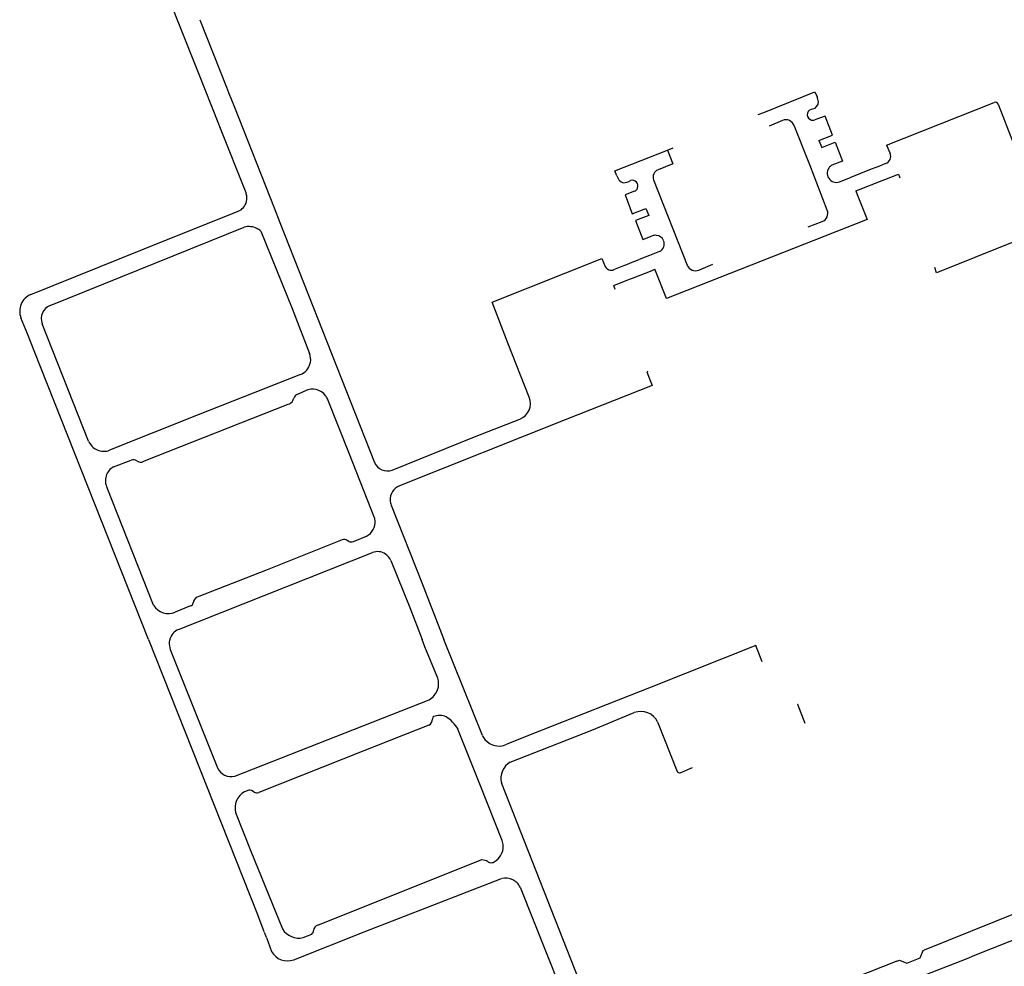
# Model space of a CAD drawing. Extents: x 148869 to 161638, y 453607 to 469810.
# Tile 948 of 1056: x 159123.54 to 159126.91, y 459864.7 to 459867.95. Entities that reach past the tile are written whole.
import ezdxf

# ---------------------------------------------------------------- set-up
doc = ezdxf.new("R2010")
doc.units = 0
doc.layers.add('LKI_V01_KANTRIJWEG', color=252, linetype='CONTINUOUS')

msp = doc.modelspace()

# ---------------------------------------------------------------- linework, layer by layer
at = {"layer": 'LKI_V01_KANTRIJWEG'}
for p, q in [((159124.14, 459867.7875), (159124.0383, 459868.0429)), ((159124.14, 459867.7875), (159124.0383, 459868.0429)), ((159124.1532, 459867.947), (159124.2449, 459867.7151)), ((159124.1532, 459867.947), (159124.2449, 459867.7151)), ((159124.1489, 459867.7651), (159124.14, 459867.7875)), ((159124.1489, 459867.7651), (159124.14, 459867.7875)), ((159124.2187, 459867.5885), (159124.1489, 459867.7651)), ((159124.2187, 459867.5885), (159124.1489, 459867.7651)), ((159124.2449, 459867.7151), (159124.2523, 459867.6965)), ((159124.2449, 459867.7151), (159124.2523, 459867.6965)), ((159124.2523, 459867.6965), (159124.2721, 459867.6462)), ((159124.2523, 459867.6965), (159124.2721, 459867.6462)), ((159126.0896, 459867.6288), (159126.2651, 459867.6992)), ((159126.0896, 459867.6288), (159126.2651, 459867.6992)), ((159126.2651, 459867.6992), (159126.2725, 459867.6819)), ((159126.2651, 459867.6992), (159126.2725, 459867.6819)), ((159126.2752, 459867.6739), (159126.2725, 459867.6819)), ((159126.2752, 459867.6739), (159126.2725, 459867.6819)), ((159124.2721, 459867.6462), (159124.4085, 459867.3011)), ((159124.2721, 459867.6462), (159124.4085, 459867.3011)), ((159126.2514, 459867.6393), (159126.2654, 459867.6437)), ((159126.2514, 459867.6393), (159126.2654, 459867.6437)), ((159126.5111, 459867.5166), (159126.8799, 459867.6627)), ((159126.5111, 459867.5166), (159126.8799, 459867.6627)), ((159126.0703, 459867.621), (159126.0896, 459867.6288)), ((159126.0703, 459867.621), (159126.0896, 459867.6288)), ((159126.1537, 459867.6011), (159126.1076, 459867.5818)), ((159126.1537, 459867.6011), (159126.1076, 459867.5818)), ((159124.2224, 459867.5792), (159124.2187, 459867.5885)), ((159124.2224, 459867.5792), (159124.2187, 459867.5885)), ((159124.3121, 459867.3524), (159124.2224, 459867.5792)), ((159124.3121, 459867.3524), (159124.2224, 459867.5792)), ((159126.2788, 459867.5327), (159126.2886, 459867.5088)), ((159126.2788, 459867.5327), (159126.2886, 459867.5088)), ((159125.5779, 459867.4284), (159125.7587, 459867.4993)), ((159125.5779, 459867.4284), (159125.7587, 459867.4993)), ((159125.7587, 459867.4993), (159125.7784, 459867.507)), ((159125.7587, 459867.4993), (159125.7784, 459867.507)), ((159125.7587, 459867.4993), (159125.7771, 459867.4527)), ((159125.7587, 459867.4993), (159125.7771, 459867.4527)), ((159126.5111, 459867.5166), (159126.5227, 459867.4877)), ((159126.5111, 459867.5166), (159126.5227, 459867.4877)), ((159125.7771, 459867.4527), (159125.7263, 459867.4321)), ((159125.7771, 459867.4527), (159125.7263, 459867.4321)), ((159125.7785, 459867.4533), (159125.7771, 459867.4527)), ((159125.7785, 459867.4533), (159125.7771, 459867.4527)), ((159126.4583, 459867.4335), (159126.4211, 459867.4189)), ((159126.4583, 459867.4335), (159126.4211, 459867.4189)), ((159126.4775, 459867.441), (159126.4583, 459867.4335)), ((159126.4775, 459867.441), (159126.4583, 459867.4335)), ((159126.4863, 459867.4445), (159126.4775, 459867.441)), ((159126.4863, 459867.4445), (159126.4775, 459867.441)), ((159126.5075, 459867.4528), (159126.4863, 459867.4445)), ((159126.5075, 459867.4528), (159126.4863, 459867.4445)), ((159125.5851, 459867.4111), (159125.5779, 459867.4284)), ((159125.5851, 459867.4111), (159125.5779, 459867.4284)), ((159125.5851, 459867.4111), (159125.5898, 459867.4016)), ((159125.5851, 459867.4111), (159125.5898, 459867.4016)), ((159126.3494, 459867.3903), (159126.3872, 459867.4052)), ((159126.3494, 459867.3903), (159126.3872, 459867.4052)), ((159126.3958, 459867.4087), (159126.3872, 459867.4052)), ((159126.3958, 459867.4087), (159126.3872, 459867.4052)), ((159126.4211, 459867.4189), (159126.3958, 459867.4087)), ((159126.4211, 459867.4189), (159126.3958, 459867.4087)), ((159126.4955, 459867.3946), (159126.5048, 459867.3983)), ((159126.4955, 459867.3946), (159126.5048, 459867.3983)), ((159125.6235, 459867.3909), (159125.6321, 459867.3948)), ((159125.6235, 459867.3909), (159125.6321, 459867.3948)), ((159125.7111, 459867.3968), (159125.8266, 459867.1038)), ((159125.7111, 459867.3968), (159125.8266, 459867.1038)), ((159126.4147, 459867.3627), (159126.4955, 459867.3946)), ((159126.4147, 459867.3627), (159126.4955, 459867.3946)), ((159124.313, 459867.3496), (159124.3121, 459867.3524)), ((159124.313, 459867.3496), (159124.3121, 459867.3524)), ((159126.4055, 459867.3591), (159126.4147, 459867.3627)), ((159126.4055, 459867.3591), (159126.4147, 459867.3627)), ((159126.4055, 459867.3591), (159126.4101, 459867.3474)), ((159126.4055, 459867.3591), (159126.4101, 459867.3474)), ((159126.4101, 459867.3474), (159126.4441, 459867.2616)), ((159126.4101, 459867.3474), (159126.4441, 459867.2616)), ((159124.4085, 459867.3011), (159124.4283, 459867.2512)), ((159124.4085, 459867.3011), (159124.4283, 459867.2512)), ((159125.6848, 459867.2992), (159125.6944, 459867.275)), ((159125.6848, 459867.2992), (159125.6944, 459867.275)), ((159123.6397, 459866.966), (159124.3059, 459867.2348)), ((159123.6397, 459866.966), (159124.3059, 459867.2348)), ((159124.4283, 459867.2512), (159124.7537, 459866.4268)), ((159124.4283, 459867.2512), (159124.7537, 459866.4268)), ((159126.4441, 459867.2616), (159125.7559, 459866.99)), ((159126.4441, 459867.2616), (159125.7559, 459866.99)), ((159126.242, 459867.2357), (159126.2896, 459867.254)), ((159126.242, 459867.2357), (159126.2896, 459867.254)), ((159125.5334, 459867.1276), (159125.5445, 459867.0999)), ((159125.5334, 459867.1276), (159125.5445, 459867.0999)), ((159125.688, 459867.1337), (159125.6613, 459867.1235)), ((159125.688, 459867.1337), (159125.6613, 459867.1235)), ((159125.697, 459867.1372), (159125.688, 459867.1337)), ((159125.697, 459867.1372), (159125.688, 459867.1337)), ((159125.7316, 459867.1511), (159125.697, 459867.1372)), ((159125.7316, 459867.1511), (159125.697, 459867.1372)), ((159125.5752, 459867.0892), (159125.6093, 459867.103)), ((159125.5752, 459867.0892), (159125.6093, 459867.103)), ((159125.6093, 459867.103), (159125.6192, 459867.1071)), ((159125.6093, 459867.103), (159125.6192, 459867.1071)), ((159125.6192, 459867.1071), (159125.6315, 459867.1121)), ((159125.6192, 459867.1071), (159125.6315, 459867.1121)), ((159125.6315, 459867.1121), (159125.6613, 459867.1235)), ((159125.6315, 459867.1121), (159125.6613, 459867.1235)), ((159125.8662, 459867.0872), (159125.9145, 459867.1078)), ((159125.8662, 459867.0872), (159125.9145, 459867.1078)), ((159126.6824, 459867.0781), (159126.6763, 459867.0958)), ((159126.6824, 459867.0781), (159126.6763, 459867.0958)), ((159125.6287, 459867.0559), (159125.6386, 459867.0598)), ((159125.6287, 459867.0559), (159125.6386, 459867.0598)), ((159125.6386, 459867.0598), (159125.6798, 459867.076)), ((159125.6386, 459867.0598), (159125.6798, 459867.076)), ((159125.6798, 459867.076), (159125.7061, 459867.0864)), ((159125.6798, 459867.076), (159125.7061, 459867.0864)), ((159125.7061, 459867.0864), (159125.7156, 459867.0902)), ((159125.7061, 459867.0864), (159125.7156, 459867.0902)), ((159126.6854, 459867.0794), (159126.6824, 459867.0781)), ((159126.6854, 459867.0794), (159126.6824, 459867.0781)), ((159123.562, 459866.8681), (159123.5397, 459866.9239)), ((159123.562, 459866.8681), (159123.5397, 459866.9239)), ((159123.7719, 459866.5003), (159123.6125, 459866.9035)), ((159123.7719, 459866.5003), (159123.6125, 459866.9035)), ((159123.5849, 459866.8108), (159123.562, 459866.8681)), ((159123.5849, 459866.8108), (159123.562, 459866.8681)), ((159123.9774, 459865.8195), (159123.5849, 459866.8108)), ((159123.9774, 459865.8195), (159123.5849, 459866.8108)), ((159124.5326, 459866.7941), (159124.5304, 459866.801)), ((159124.5326, 459866.7941), (159124.5304, 459866.801)), ((159124.5327, 459866.7933), (159124.5326, 459866.7941)), ((159124.5327, 459866.7933), (159124.5326, 459866.7941)), ((159125.7057, 459866.6912), (159125.4073, 459866.5729)), ((159125.7057, 459866.6912), (159125.4073, 459866.5729)), ((159125.6993, 459866.7086), (159125.7015, 459866.7026)), ((159125.6993, 459866.7086), (159125.7015, 459866.7026)), ((159125.7015, 459866.7026), (159125.7057, 459866.6912)), ((159125.7015, 459866.7026), (159125.7057, 459866.6912)), ((159124.4861, 459866.6608), (159124.515, 459866.6732)), ((159124.4861, 459866.6608), (159124.515, 459866.6732)), ((159123.9641, 459866.4322), (159124.4571, 459866.6272)), ((159123.9641, 459866.4322), (159124.4571, 459866.6272)), ((159124.4731, 459866.6396), (159124.4766, 459866.6482)), ((159124.4731, 459866.6396), (159124.4766, 459866.6482)), ((159125.4073, 459866.5729), (159124.8391, 459866.3473)), ((159125.4073, 459866.5729), (159124.8391, 459866.3473)), ((159123.8578, 459866.4118), (159123.918, 459866.4351)), ((159123.8578, 459866.4118), (159123.918, 459866.4351)), ((159123.9376, 459866.4323), (159123.944, 459866.4297)), ((159123.9376, 459866.4323), (159123.944, 459866.4297)), ((159123.9949, 459865.9374), (159123.8356, 459866.3399)), ((159123.9949, 459865.9374), (159123.8356, 459866.3399)), ((159124.754, 459866.2357), (159124.7537, 459866.2366)), ((159124.754, 459866.2357), (159124.7537, 459866.2366)), ((159124.6647, 459866.1559), (159124.6595, 459866.159)), ((159124.6647, 459866.1559), (159124.6595, 459866.159)), ((159124.6811, 459866.1554), (159124.7256, 459866.1742)), ((159124.6811, 459866.1554), (159124.7256, 459866.1742)), ((159124.0802, 459865.8538), (159124.746, 459866.1179)), ((159124.0802, 459865.8538), (159124.746, 459866.1179)), ((159124.1322, 459865.9506), (159124.1312, 459865.9455)), ((159124.1322, 459865.9506), (159124.1312, 459865.9455)), ((159124.122, 459865.935), (159124.0688, 459865.9136)), ((159124.122, 459865.935), (159124.0688, 459865.9136)), ((159123.9774, 459865.8195), (159124.3511, 459864.8749)), ((159123.9774, 459865.8195), (159124.3511, 459864.8749)), ((159124.0506, 459865.8208), (159124.0503, 459865.8195)), ((159124.0506, 459865.8208), (159124.0503, 459865.8195)), ((159125.1236, 459865.4902), (159124.9906, 459865.8195)), ((159125.1236, 459865.4902), (159124.9906, 459865.8195)), ((159124.2733, 459865.3504), (159124.9404, 459865.6124)), ((159124.2733, 459865.3504), (159124.9404, 459865.6124)), ((159126.2057, 459865.5965), (159126.2045, 459865.5961)), ((159126.2057, 459865.5965), (159126.2045, 459865.5961)), ((159126.2311, 459865.5315), (159126.2057, 459865.5965)), ((159126.2311, 459865.5315), (159126.2057, 459865.5965)), ((159124.9532, 459865.5528), (159124.9518, 459865.5465)), ((159124.9532, 459865.5528), (159124.9518, 459865.5465)), ((159124.9556, 459865.5546), (159124.9532, 459865.5528)), ((159124.9556, 459865.5546), (159124.9532, 459865.5528)), ((159125.7249, 459865.5364), (159125.7922, 459865.3663)), ((159125.7249, 459865.5364), (159125.7922, 459865.3663)), ((159125.1236, 459865.4902), (159125.1251, 459865.4869)), ((159125.1236, 459865.4902), (159125.1251, 459865.4869)), ((159125.8026, 459865.3617), (159125.8452, 459865.3798)), ((159125.8026, 459865.3617), (159125.8452, 459865.3798)), ((159124.3214, 459865.3025), (159124.3066, 459865.2969)), ((159124.3214, 459865.3025), (159124.3066, 459865.2969)), ((159125.5467, 459864.4189), (159125.1887, 459865.3276)), ((159125.5467, 459864.4189), (159125.1887, 459865.3276)), ((159124.3822, 459864.7965), (159124.3753, 459864.8141)), ((159124.3822, 459864.7965), (159124.3753, 459864.8141)), ((159124.3822, 459864.7965), (159124.4001, 459864.7482)), ((159124.3822, 459864.7965), (159124.4001, 459864.7482)), ((159124.5085, 459864.7964), (159124.5384, 459864.8084)), ((159124.5085, 459864.7964), (159124.5384, 459864.8084)), ((159126.5465, 459864.7158), (159126.1262, 459864.5498)), ((159126.5465, 459864.7158), (159126.1262, 459864.5498))]:
    msp.add_line(p, q, dxfattribs=at)
for points in [[(159126.8936, 459867.6568), (159126.9454, 459867.5242), (159127.0206, 459867.3409)], [(159126.8936, 459867.6568), (159126.9454, 459867.5242), (159127.0206, 459867.3409)], [(159126.2788, 459867.5327), (159126.3249, 459867.5505), (159126.2996, 459867.6155), (159126.2642, 459867.6027)], [(159126.2788, 459867.5327), (159126.3249, 459867.5505), (159126.2996, 459867.6155), (159126.2642, 459867.6027)], [(159126.3071, 459867.2936), (159126.2469, 459867.449), (159126.1935, 459867.5842)], [(159126.3071, 459867.2936), (159126.2469, 459867.449), (159126.1935, 459867.5842)], [(159126.2886, 459867.5088), (159126.3345, 459867.5267), (159126.3595, 459867.4615), (159126.3228, 459867.4475)], [(159126.2886, 459867.5088), (159126.3345, 459867.5267), (159126.3595, 459867.4615), (159126.3228, 459867.4475)], [(159126.5048, 459867.3983), (159126.5516, 459867.4168), (159126.5566, 459867.4043)], [(159126.5048, 459867.3983), (159126.5516, 459867.4168), (159126.5566, 459867.4043)], [(159125.6455, 459867.3581), (159125.6133, 459867.3453), (159125.6381, 459867.2811), (159125.6848, 459867.2992)], [(159125.6455, 459867.3581), (159125.6133, 459867.3453), (159125.6381, 459867.2811), (159125.6848, 459867.2992)], [(159123.5739, 459867.0036), (159123.9627, 459867.1602), (159124.2849, 459867.2893)], [(159123.5739, 459867.0036), (159123.9627, 459867.1602), (159124.2849, 459867.2893)], [(159125.6944, 459867.275), (159125.6485, 459867.2575), (159125.6741, 459867.1928), (159125.706, 459867.2047)], [(159125.6944, 459867.275), (159125.6485, 459867.2575), (159125.6741, 459867.1928), (159125.706, 459867.2047)], [(159124.3628, 459867.2215), (159124.4701, 459866.9554), (159124.5304, 459866.801)], [(159124.3628, 459867.2215), (159124.4701, 459866.9554), (159124.5304, 459866.801)], [(159126.9856, 459867.199), (159126.9422, 459867.1822), (159126.6854, 459867.0794)], [(159126.9856, 459867.199), (159126.9422, 459867.1822), (159126.6854, 459867.0794)], [(159125.2843, 459866.651), (159125.2121, 459866.8342), (159125.1573, 459866.9778), (159125.5334, 459867.1276)], [(159125.2843, 459866.651), (159125.2121, 459866.8342), (159125.1573, 459866.9778), (159125.5334, 459867.1276)], [(159125.7559, 459866.99), (159125.7551, 459866.9897), (159125.7156, 459867.0902)], [(159125.7559, 459866.99), (159125.7551, 459866.9897), (159125.7156, 459867.0902)], [(159125.5796, 459867.0204), (159125.5743, 459867.0344), (159125.6287, 459867.0559)], [(159125.5796, 459867.0204), (159125.5743, 459867.0344), (159125.6287, 459867.0559)], [(159124.4989, 459866.7288), (159124.1479, 459866.5903), (159123.8436, 459866.4694)], [(159124.4989, 459866.7288), (159124.1479, 459866.5903), (159123.8436, 459866.4694)], [(159125.6915, 459866.7399), (159125.6884, 459866.7386), (159125.6993, 459866.7086)], [(159125.6915, 459866.7399), (159125.6884, 459866.7386), (159125.6993, 459866.7086)], [(159124.7537, 459866.2366), (159124.6672, 459866.4558), (159124.5915, 459866.6452)], [(159124.7537, 459866.2366), (159124.6672, 459866.4558), (159124.5915, 459866.6452)], [(159124.8133, 459866.4011), (159125.0969, 459866.5146), (159125.2518, 459866.5759)], [(159124.8133, 459866.4011), (159125.0969, 459866.5146), (159125.2518, 459866.5759)], [(159124.8104, 459866.281), (159124.914, 459866.0178), (159124.9906, 459865.8195)], [(159124.8104, 459866.281), (159124.914, 459866.0178), (159124.9906, 459865.8195)], [(159124.6422, 459866.1618), (159124.3795, 459866.0568), (159124.1504, 459865.9671)], [(159124.6422, 459866.1618), (159124.3795, 459866.0568), (159124.1504, 459865.9671)], [(159124.8089, 459866.0909), (159124.8745, 459865.9293), (159124.9167, 459865.8195)], [(159124.8089, 459866.0909), (159124.8745, 459865.9293), (159124.9167, 459865.8195)], [(159124.9702, 459865.6872), (159124.9262, 459865.7948), (159124.9167, 459865.8195)], [(159124.9702, 459865.6872), (159124.9262, 459865.7948), (159124.9167, 459865.8195)], [(159124.0485, 459865.8042), (159124.0507, 459865.7912), (159124.0522, 459865.785), (159124.2147, 459865.3787)], [(159124.0485, 459865.8042), (159124.0507, 459865.7912), (159124.0522, 459865.785), (159124.2147, 459865.3787)], [(159126.0837, 459865.743), (159126.0616, 459865.7987), (159125.7027, 459865.6561), (159125.3192, 459865.5046), (159125.2078, 459865.46)], [(159126.0837, 459865.743), (159126.0616, 459865.7987), (159125.7027, 459865.6561), (159125.3192, 459865.5046), (159125.2078, 459865.46)], [(159125.2192, 459865.3985), (159125.499, 459865.5084), (159125.6448, 459865.5683)], [(159125.2192, 459865.3985), (159125.499, 459865.5084), (159125.6448, 459865.5683)], [(159124.9393, 459865.5258), (159124.7164, 459865.4368), (159124.356, 459865.2948)], [(159124.9393, 459865.5258), (159124.7164, 459865.4368), (159124.356, 459865.2948)], [(159125.1915, 459865.1297), (159125.1165, 459865.3173), (159125.0397, 459865.5117)], [(159125.1915, 459865.1297), (159125.1165, 459865.3173), (159125.0397, 459865.5117)], [(159124.34, 459865.2958), (159124.3307, 459865.3008), (159124.3253, 459865.3028), (159124.3214, 459865.3025)], [(159124.34, 459865.2958), (159124.3307, 459865.3008), (159124.3253, 459865.3028), (159124.3214, 459865.3025)], [(159124.2764, 459865.2258), (159124.3285, 459865.093), (159124.4373, 459864.8257)], [(159124.2764, 459865.2258), (159124.3285, 459865.093), (159124.4373, 459864.8257)], [(159126.6024, 459864.6524), (159126.7872, 459864.7249), (159126.8139, 459864.7354), (159127.4312, 459864.9808), (159127.4604, 459864.9683), (159127.8661, 459865.1292), (159127.8783, 459865.1579)], [(159126.6024, 459864.6524), (159126.7872, 459864.7249), (159126.8139, 459864.7354), (159127.4312, 459864.9808), (159127.4604, 459864.9683), (159127.8661, 459865.1292), (159127.8783, 459865.1579)], [(159124.5583, 459864.8392), (159125.121, 459865.0641), (159125.133, 459865.0624), (159125.1371, 459865.0607), (159125.1407, 459865.0581)], [(159124.5583, 459864.8392), (159125.121, 459865.0641), (159125.133, 459865.0624), (159125.1371, 459865.0607), (159125.1407, 459865.0581)], [(159124.4757, 459864.7202), (159124.7181, 459864.8154), (159125.1896, 459864.9991)], [(159124.4757, 459864.7202), (159124.7181, 459864.8154), (159125.1896, 459864.9991)], [(159127.3186, 459865.0226), (159126.9632, 459864.883), (159126.6401, 459864.7533)], [(159127.3186, 459865.0226), (159126.9632, 459864.883), (159126.6401, 459864.7533)], [(159125.2536, 459864.9688), (159125.3472, 459864.7341), (159125.4266, 459864.532), (159125.4452, 459864.4849), (159125.5037, 459864.3316), (159125.527, 459864.2633)], [(159125.2536, 459864.9688), (159125.3472, 459864.7341), (159125.4266, 459864.532), (159125.4452, 459864.4849), (159125.5037, 459864.3316), (159125.527, 459864.2633)], [(159124.3511, 459864.8749), (159124.3736, 459864.8176), (159124.3733, 459864.8166)], [(159124.3511, 459864.8749), (159124.3736, 459864.8176), (159124.3733, 459864.8166)], [(159126.5465, 459864.7158), (159126.555, 459864.7192), (159126.5804, 459864.7083), (159126.6261, 459864.7264), (159126.6367, 459864.7517), (159126.6401, 459864.7533)], [(159126.5465, 459864.7158), (159126.555, 459864.7192), (159126.5804, 459864.7083), (159126.6261, 459864.7264), (159126.6367, 459864.7517), (159126.6401, 459864.7533)]]:
    msp.add_lwpolyline(points, dxfattribs=at)
for centre, radius, start, end in [((159126.2509, 459867.665), 0.0258, 304.2127, 20.0022), ((159126.2509, 459867.665), 0.0258, 304.2127, 20.0022), ((159126.258, 459867.6211), 0.0193, 109.9978, 253.8963), ((159126.258, 459867.6211), 0.0193, 109.9978, 253.8963), ((159126.8837, 459867.6527), 0.0107, 22.0799, 110.9291), ((159126.8837, 459867.6527), 0.0107, 22.0799, 110.9291), ((159126.1653, 459867.573), 0.0303, 21.6618, 112.5153), ((159126.1653, 459867.573), 0.0303, 21.6618, 112.5153), ((159126.2582, 459867.6202), 0.0185, 252.46, 288.8286), ((159126.2582, 459867.6202), 0.0185, 252.46, 288.8286), ((159126.4995, 459867.4771), 0.0255, 288.252, 24.6463), ((159126.4995, 459867.4771), 0.0255, 288.252, 24.6463), ((159125.7371, 459867.4065), 0.0278, 112.8546, 200.4312), ((159125.7371, 459867.4065), 0.0278, 112.8546, 200.4312), ((159126.3386, 459867.42), 0.0316, 137.1977, 289.9859), ((159126.3386, 459867.42), 0.0316, 137.1977, 289.9859), ((159126.3384, 459867.4204), 0.0312, 119.9019, 137.5485), ((159126.3384, 459867.4204), 0.0312, 119.9019, 137.5485), ((159125.6112, 459867.4106), 0.0232, 202.8048, 301.8542), ((159125.6112, 459867.4106), 0.0232, 202.8048, 301.8542), ((159125.6379, 459867.3761), 0.0195, 337.9584, 107.306), ((159125.6379, 459867.3761), 0.0195, 337.9584, 107.306), ((159125.6381, 459867.3758), 0.0192, 292.6417, 338.5486), ((159125.6381, 459867.3758), 0.0192, 292.6417, 338.5486), ((159124.269, 459867.3346), 0.0464, 344.8538, 18.7828), ((159124.269, 459867.3346), 0.0464, 344.8538, 18.7828), ((159124.267, 459867.3342), 0.0483, 291.7482, 345.9584), ((159124.267, 459867.3342), 0.0483, 291.7482, 345.9584), ((159126.2787, 459867.2824), 0.0305, 290.9878, 21.5035), ((159126.2787, 459867.2824), 0.0305, 290.9878, 21.5035), ((159124.3219, 459867.1751), 0.0617, 63.0906, 105.0001), ((159124.3219, 459867.1751), 0.0617, 63.0906, 105.0001), ((159124.325, 459867.1791), 0.0568, 48.3747, 64.1637), ((159124.325, 459867.1791), 0.0568, 48.3747, 64.1637), ((159125.7169, 459867.1778), 0.0291, 81.8506, 112.0333), ((159125.7169, 459867.1778), 0.0291, 81.8506, 112.0333), ((159125.7178, 459867.1769), 0.0299, 22.7445, 83.765), ((159125.7178, 459867.1769), 0.0299, 22.7445, 83.765), ((159125.7185, 459867.1771), 0.0291, 296.7491, 22.7969), ((159125.7185, 459867.1771), 0.0291, 296.7491, 22.7969), ((159125.5657, 459867.1112), 0.024, 208.0864, 293.3934), ((159125.5657, 459867.1112), 0.024, 208.0864, 293.3934), ((159125.8551, 459867.1165), 0.0313, 203.9903, 290.6713), ((159125.8551, 459867.1165), 0.0313, 203.9903, 290.6713), ((159123.5965, 459866.9467), 0.0612, 111.6976, 201.8427), ((159123.5965, 459866.9467), 0.0612, 111.6976, 201.8427), ((159123.6579, 459866.9209), 0.0486, 112.0575, 201.0064), ((159123.6579, 459866.9209), 0.0486, 112.0575, 201.0064), ((159124.4804, 459866.7807), 0.0538, 342.0095, 13.519), ((159124.4804, 459866.7807), 0.0538, 342.0095, 13.519), ((159124.4788, 459866.7802), 0.0552, 291.4233, 343.0583), ((159124.4788, 459866.7802), 0.0552, 291.4233, 343.0583), ((159124.4992, 459866.641), 0.0237, 123.4488, 162.3613), ((159124.4992, 459866.641), 0.0237, 123.4488, 162.3613), ((159124.54, 459866.6225), 0.0565, 36.5888, 116.1759), ((159124.54, 459866.6225), 0.0565, 36.5888, 116.1759), ((159124.5287, 459866.6172), 0.0688, 24.0722, 34.5339), ((159124.5287, 459866.6172), 0.0688, 24.0722, 34.5339), ((159124.4514, 459866.6511), 0.0246, 283.3191, 332.1688), ((159124.4514, 459866.6511), 0.0246, 283.3191, 332.1688), ((159125.2305, 459866.6297), 0.0579, 291.5782, 21.5297), ((159125.2305, 459866.6297), 0.0579, 291.5782, 21.5297), ((159123.8232, 459866.5205), 0.0551, 201.5623, 291.7456), ((159123.8232, 459866.5205), 0.0551, 201.5623, 291.7456), ((159123.9246, 459866.4122), 0.0239, 57.2285, 106.2822), ((159123.9246, 459866.4122), 0.0239, 57.2285, 106.2822), ((159123.9514, 459866.4518), 0.0233, 251.5293, 302.7701), ((159123.9514, 459866.4518), 0.0233, 251.5293, 302.7701), ((159124.7974, 459866.4461), 0.0478, 203.8898, 289.451), ((159124.7974, 459866.4461), 0.0478, 203.8898, 289.451), ((159123.8826, 459866.3647), 0.0532, 117.7979, 207.8567), ((159123.8826, 459866.3647), 0.0532, 117.7979, 207.8567), ((159124.8579, 459866.2997), 0.0511, 111.6142, 183.2009), ((159124.8579, 459866.2997), 0.0511, 111.6142, 183.2009), ((159124.8576, 459866.2997), 0.0508, 183.1988, 201.6449), ((159124.8576, 459866.2997), 0.0508, 183.1988, 201.6449), ((159124.7007, 459866.2229), 0.0547, 297.1335, 5.5832), ((159124.7007, 459866.2229), 0.0547, 297.1335, 5.5832), ((159124.7217, 459866.2267), 0.0335, 2.5387, 15.4619), ((159124.7217, 459866.2267), 0.0335, 2.5387, 15.4619), ((159124.6476, 459866.1402), 0.0222, 57.7318, 103.9267), ((159124.6476, 459866.1402), 0.0222, 57.7318, 103.9267), ((159124.6736, 459866.1769), 0.0228, 247.0723, 289.149), ((159124.6736, 459866.1769), 0.0228, 247.0723, 289.149), ((159124.7637, 459866.0728), 0.0484, 55.1374, 111.4429), ((159124.7637, 459866.0728), 0.0484, 55.1374, 111.4429), ((159124.7652, 459866.0734), 0.0471, 21.9079, 56.2359), ((159124.7652, 459866.0734), 0.0471, 21.9079, 56.2359), ((159124.1186, 459865.9472), 0.0127, 285.4459, 352.2827), ((159124.1186, 459865.9472), 0.0127, 285.4459, 352.2827), ((159124.1573, 459865.9412), 0.0268, 104.8128, 159.5938), ((159124.1573, 459865.9412), 0.0268, 104.8128, 159.5938), ((159124.0454, 459865.9676), 0.0589, 210.934, 293.4282), ((159124.0454, 459865.9676), 0.0589, 210.934, 293.4282), ((159124.1005, 459865.8059), 0.0521, 112.9747, 163.3718), ((159124.1005, 459865.8059), 0.0521, 112.9747, 163.3718), ((159124.1001, 459865.8059), 0.0516, 164.7439, 181.9189), ((159124.1001, 459865.8059), 0.0516, 164.7439, 181.9189), ((159124.9112, 459865.6679), 0.0621, 339.9388, 18.0263), ((159124.9112, 459865.6679), 0.0621, 339.9388, 18.0263), ((159124.911, 459865.667), 0.062, 298.3178, 340.82), ((159124.911, 459865.667), 0.062, 298.3178, 340.82), ((159125.6674, 459865.5085), 0.0639, 25.9028, 110.7042), ((159125.6674, 459865.5085), 0.0639, 25.9028, 110.7042), ((159124.9317, 459865.5446), 0.0202, 292.0153, 5.3749), ((159124.9317, 459865.5446), 0.0202, 292.0153, 5.3749), ((159124.9765, 459865.5045), 0.0543, 65.4495, 112.6523), ((159124.9765, 459865.5045), 0.0543, 65.4495, 112.6523), ((159124.9269, 459865.4435), 0.1319, 44.5852, 56.836), ((159124.9269, 459865.4435), 0.1319, 44.5852, 56.836), ((159124.9298, 459865.4459), 0.1282, 30.9239, 44.7084), ((159124.9298, 459865.4459), 0.1282, 30.9239, 44.7084), ((159125.1804, 459865.5162), 0.0626, 207.9488, 295.9934), ((159125.1804, 459865.5162), 0.0626, 207.9488, 295.9934), ((159124.2602, 459865.3982), 0.0495, 203.1939, 285.3768), ((159124.2602, 459865.3982), 0.0495, 203.1939, 285.3768), ((159125.2522, 459865.3423), 0.0652, 120.4271, 193.0158), ((159125.2522, 459865.3423), 0.0652, 120.4271, 193.0158), ((159125.8007, 459865.3714), 0.0099, 210.7154, 281.3494), ((159125.8007, 459865.3714), 0.0099, 210.7154, 281.3494), ((159124.3394, 459865.241), 0.0648, 120.4106, 193.6244), ((159124.3394, 459865.241), 0.0648, 120.4106, 193.6244), ((159124.3489, 459865.3101), 0.0169, 237.8092, 294.8652), ((159124.3489, 459865.3101), 0.0169, 237.8092, 294.8652), ((159125.1351, 459865.1087), 0.0599, 298.7791, 1.722), ((159125.1351, 459865.1087), 0.0599, 298.7791, 1.722), ((159125.1361, 459865.1095), 0.059, 0.9735, 20.0351), ((159125.1361, 459865.1095), 0.059, 0.9735, 20.0351), ((159125.1532, 459865.0712), 0.0181, 226.4866, 282.5841), ((159125.1532, 459865.0712), 0.0181, 226.4866, 282.5841), ((159125.1545, 459865.0703), 0.017, 279.1522, 304.1321), ((159125.1545, 459865.0703), 0.017, 279.1522, 304.1321), ((159125.202, 459864.9432), 0.0572, 63.5576, 102.4906), ((159125.202, 459864.9432), 0.0572, 63.5576, 102.4906), ((159125.2027, 459864.943), 0.0571, 26.8955, 64.3433), ((159125.2027, 459864.943), 0.0571, 26.8955, 64.3433), ((159124.5664, 459864.8178), 0.0229, 110.6182, 173.0565), ((159124.5664, 459864.8178), 0.0229, 110.6182, 173.0565), ((159124.4928, 459864.8593), 0.0648, 211.1987, 284.0313), ((159124.4928, 459864.8593), 0.0648, 211.1987, 284.0313), ((159124.5285, 459864.8198), 0.0151, 310.7596, 2.8772), ((159124.5285, 459864.8198), 0.0151, 310.7596, 2.8772), ((159124.4542, 459864.7782), 0.0619, 208.9894, 290.2977), ((159124.4542, 459864.7782), 0.0619, 208.9894, 290.2977)]:
    msp.add_arc(centre, radius, start, end, dxfattribs=at)

doc.saveas('drawing.dxf')
